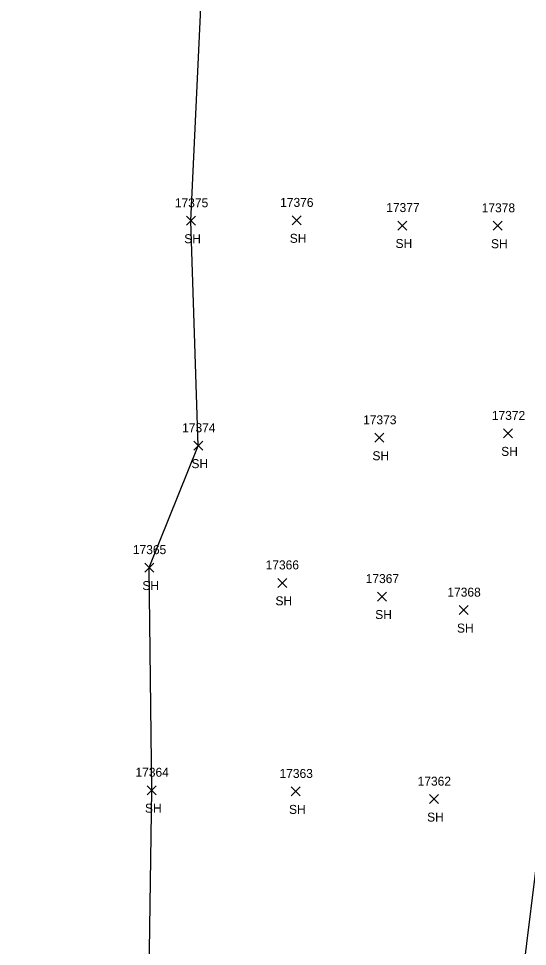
# Model space of a CAD drawing. Extents: x 1439173 to 1457902, y 641926 to 659889.
# Drawn here: x 1445540.1 to 1445653.5, y 657214.1 to 657420.7 of the extents above; entities that cross this region are included whole.
import ezdxf

# ---------------------------------------------------------------- set-up
doc = ezdxf.new("R2010")
doc.units = 0
for name, color, linetype in [('L_A', 7, 'Continuous'), ('L_I', 7, 'Continuous'), ('L_TIC', 7, 'Continuous'), ('LELB', 7, 'Continuous'), ('LSOGP', 7, 'Continuous')]:
    doc.layers.add(name, color=color, linetype=linetype)

msp = doc.modelspace()

# ---------------------------------------------------------------- linework, layer by layer
at = {"layer": 'L_TIC'}
for points in [[(1445577.48, 657374.66), (1445579.48, 657376.66)], [(1445579.48, 657374.66), (1445577.48, 657376.66)], [(1445601, 657374.75), (1445603, 657376.75)], [(1445603, 657374.75), (1445601, 657376.75)], [(1445624.58, 657373.6), (1445626.58, 657375.6)], [(1445626.58, 657373.6), (1445624.58, 657375.6)], [(1445645.86, 657373.55), (1445647.86, 657375.55)], [(1445647.86, 657373.55), (1445645.86, 657375.55)], [(1445648.12, 657327.31), (1445650.12, 657329.31)], [(1445650.12, 657327.31), (1445648.12, 657329.31)], [(1445619.43, 657326.34), (1445621.43, 657328.34)], [(1445621.43, 657326.34), (1445619.43, 657328.34)], [(1445579.1, 657324.58), (1445581.1, 657326.58)], [(1445581.1, 657324.58), (1445579.1, 657326.58)], [(1445568.17, 657297.43), (1445570.17, 657299.43)], [(1445570.17, 657297.43), (1445568.17, 657299.43)], [(1445597.82, 657294.03), (1445599.82, 657296.03)], [(1445599.82, 657294.03), (1445597.82, 657296.03)], [(1445620.05, 657290.98), (1445622.05, 657292.98)], [(1445622.05, 657290.98), (1445620.05, 657292.98)], [(1445638.26, 657287.96), (1445640.26, 657289.96)], [(1445640.26, 657287.96), (1445638.26, 657289.96)], [(1445568.74, 657247.86), (1445570.74, 657249.86)], [(1445570.74, 657247.86), (1445568.74, 657249.86)], [(1445600.84, 657247.59), (1445602.84, 657249.59)], [(1445602.84, 657247.59), (1445600.84, 657249.59)], [(1445631.62, 657245.87), (1445633.62, 657247.87)], [(1445633.62, 657245.87), (1445631.62, 657247.87)]]:
    msp.add_lwpolyline(points, dxfattribs=at)
at = {"layer": 'LELB'}
msp.add_lwpolyline([(1445642.86, 657045.1), (1445645.46, 657054.82), (1445646.42, 657101.24), (1445650.52, 657150.78), (1445651.57, 657200.3), (1445656.96, 657244.14), (1445659.96, 657284.83), (1445664.25, 657325.13), (1445668.18, 657376.91), (1445667.75, 657425.73), (1445669.11, 657470.99), (1445668.71, 657486.99), (1445668.03, 657506.19), (1445662.98, 657533.03), (1445649.94, 657558.05), (1445636.7, 657573.04)], dxfattribs=at)
at = {"layer": 'LSOGP'}
msp.add_lwpolyline([(1445549.16, 656787.26), (1445555.68, 656856.68), (1445560.45, 656893.82), (1445551.97, 656937.02), (1445540.05, 656978.22), (1445558.04, 657000.54), (1445565.23, 657056.03), (1445566.69, 657103.26), (1445566.42, 657159.75), (1445569.17, 657208.09), (1445569.74, 657248.86), (1445569.16, 657298.43), (1445580.1, 657325.58), (1445578.48, 657375.66), (1445581.22, 657434.26)], dxfattribs=at)

# ---------------------------------------------------------------- texts
at = {"layer": 'L_A'}
for p in [(1445576.97, 657370.66), (1445600.49, 657370.75), (1445624.07, 657369.6), (1445645.35, 657369.55), (1445647.61, 657323.31), (1445618.92, 657322.34), (1445578.59, 657320.58), (1445567.65, 657293.43), (1445597.31, 657290.03), (1445619.54, 657286.98), (1445637.75, 657283.96), (1445568.23, 657243.86), (1445600.33, 657243.59), (1445631.11, 657241.87)]:
    msp.add_text('SH', height=2, dxfattribs=at).set_placement(p)
at = {"layer": 'L_I'}
for s, p in [('17375', (1445574.89, 657378.66)), ('17376', (1445598.35, 657378.75)), ('17377', (1445621.99, 657377.6)), ('17378', (1445643.27, 657377.55)), ('17373', (1445616.84, 657330.34)), ('17372', (1445645.53, 657331.31)), ('17374', (1445576.51, 657328.58)), ('17365', (1445565.53, 657301.43)), ('17366', (1445595.12, 657298.03)), ('17367', (1445617.42, 657294.98)), ('17368', (1445635.62, 657291.96)), ('17364', (1445566.11, 657251.86)), ('17363', (1445598.21, 657251.59)), ('17362', (1445628.99, 657249.87))]:
    msp.add_text(s, height=2, dxfattribs=at).set_placement(p)

doc.saveas('drawing.dxf')
